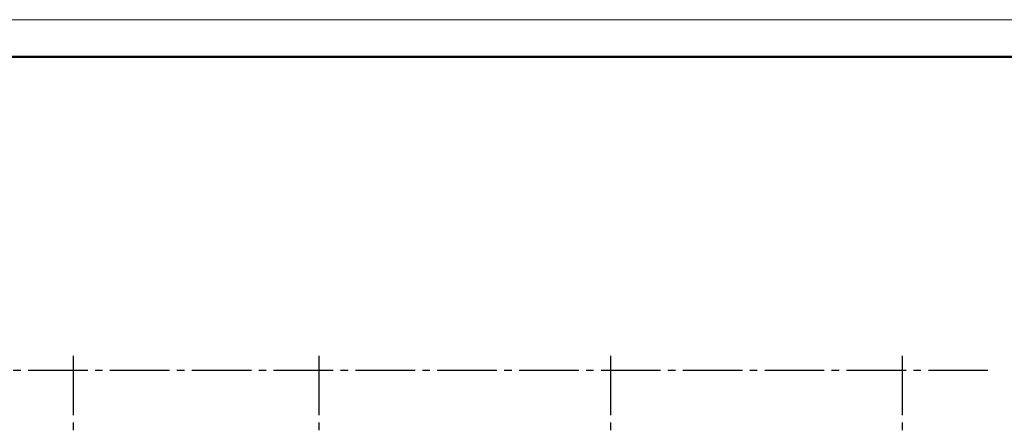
# Model space of a CAD drawing. Header units: millimetres. Extents: x 40580 to 1168286, y -220995 to 81020.
# Tile 332 of 419: x 847976 to 861211, y -104137 to -98668. Entities that reach past the tile are written whole.
import ezdxf

# ---------------------------------------------------------------- set-up
doc = ezdxf.new("R2010")
doc.units = ezdxf.units.MM
doc.linetypes.add('______5', pattern=[1100, 800, -100, 100, -100])
doc.linetypes.add('CENTER', pattern=[2, 1.25, -0.25, 0.25, -0.25])
doc.layers.add('Standard', color=7, linetype='Continuous', lineweight=25)
doc.layers.add('ОСИ', color=7, linetype='CENTER', lineweight=15)

msp = doc.modelspace()

# ---------------------------------------------------------------- linework, layer by layer
at = {"layer": 'Standard', "color": 7, "linetype": 'Continuous', "lineweight": 13, "transparency": 33554687}
msp.add_lwpolyline([(825568.3, -128368.4), (867568.3, -128368.4), (867568.3, -98668.4), (825568.3, -98668.4), (825568.3, -128368.4)], close=True, dxfattribs=at)
at = {"layer": 'Standard', "color": 7, "linetype": 'Continuous', "lineweight": 50, "transparency": 33554687}
msp.add_lwpolyline([(827568.3, -99168.4), (867068.3, -99168.4), (867068.3, -127868.4), (827568.3, -127868.4), (827568.3, -99168.4)], close=True, dxfattribs=at)
at = {"layer": 'ОСИ', "color": 8, "linetype": '______5', "lineweight": -3, "transparency": 33554687}
for p, q in [((848695.9, -103187.5), (848695.9, -112887.5)), ((851995.9, -103187.5), (851995.9, -112887.5)), ((855915.9, -103187.5), (855915.9, -112887.5)), ((859835.9, -103187.5), (859835.9, -112887.5)), ((860989.6, -103387.5), (833446.2, -103387.5))]:
    msp.add_line(p, q, dxfattribs=at)

doc.saveas('drawing.dxf')
